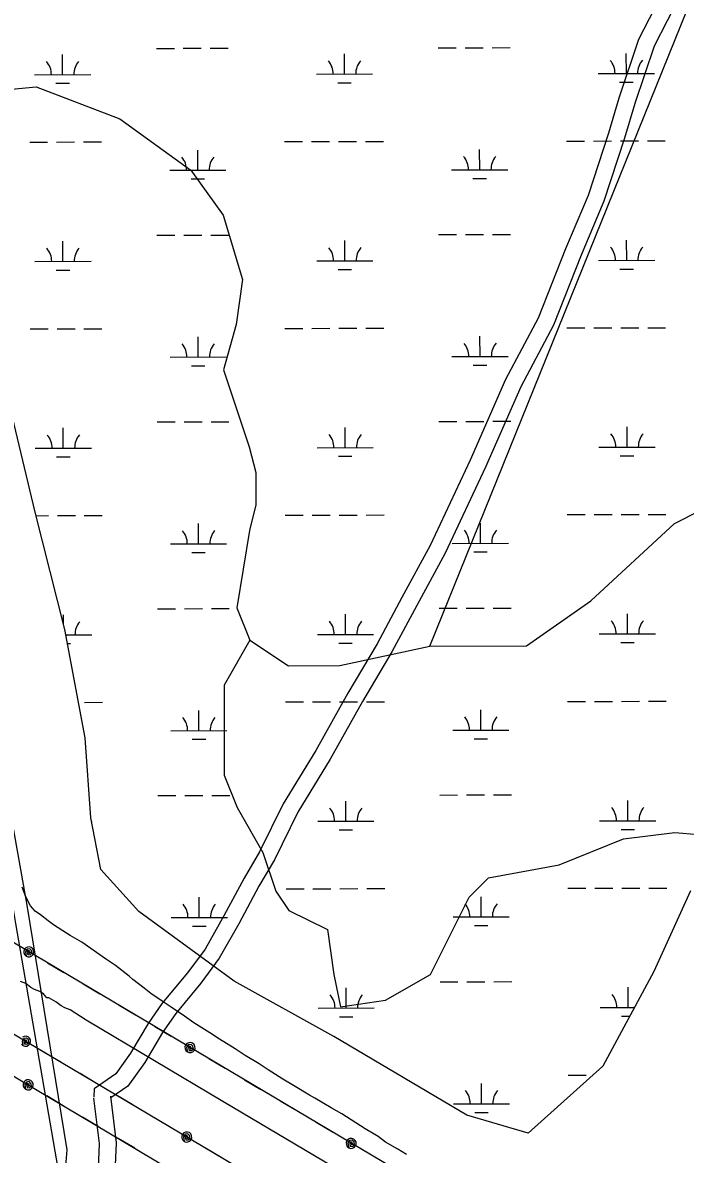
# Model space of a CAD drawing. Extents: x 3329332 to 3367211, y 631066 to 656469.
# Drawn here: x 3362871 to 3364052, y 643678 to 645693 of the extents above; entities that cross this region are included whole.
import ezdxf

# ---------------------------------------------------------------- set-up
doc = ezdxf.new("R2010")
doc.units = 0
for name, color, linetype in [('V-ROAD-CNTR', 7, 'Continuous'), ('V-SITE-VEGE', 7, 'Continuous'), ('V-TOPO-SHOR', 7, 'Continuous'), ('V-UTIL-LINE', 7, 'Continuous'), ('V-WETL-SWMP', 7, 'Continuous')]:
    doc.layers.add(name, color=color, linetype=linetype)

msp = doc.modelspace()

# ---------------------------------------------------------------- linework, layer by layer
at = {"layer": 'V-ROAD-CNTR'}
for points in [[(3364015.4, 645755.6), (3363968.2, 645662.9), (3363932.8, 645558.4), (3363914.7, 645496.5), (3363878.2, 645385.5), (3363838.3, 645290.1), (3363789.2, 645166.9), (3363731.5, 645057.5), (3363668.5, 644913.7), (3363596.8, 644762.2), (3363546.9, 644669.3), (3363502.7, 644587.1), (3363450.5, 644498.9), (3363393.3, 644396.7), (3363335.1, 644301.8), (3363293.2, 644216.5), (3363266, 644169.6), (3363229.9, 644102.4), (3363196.1, 644043.2), (3363165.1, 644000.8), (3363120, 643946.8), (3363095.1, 643910.6), (3363063.5, 643857.6), (3363037.4, 643820.9), (3362998.6, 643794.3), (3362998.3, 643779.7)], [(3364042.3, 645742.3), (3363995.9, 645651.2), (3363961.4, 645549.4), (3363943.3, 645487.6), (3363906.3, 645375), (3363866.1, 645278.8), (3363816.4, 645154.3), (3363758.6, 645044.4), (3363695.8, 644901.2), (3363623.6, 644748.6), (3363573.3, 644655.1), (3363528.8, 644572.4), (3363476.5, 644483.9), (3363419.2, 644381.5), (3363361.4, 644287.3), (3363319.6, 644202.4), (3363292.2, 644155), (3363256.2, 644087.9), (3363221.3, 644026.8), (3363188.7, 643982.3), (3363143.9, 643928.6), (3363120.4, 643894.4), (3363088.7, 643841.2), (3363058.8, 643799.2), (3363028.3, 643778.3), (3363028.3, 643779.1)], [(3363538.7, 640273.6), (3363547.6, 640322.4), (3363547.7, 640359.6), (3363544.6, 640397.8), (3363530.5, 640465.9), (3363511, 640520.5), (3363493.4, 640599.7), (3363380.3, 641255.8), (3363269.5, 641917.1), (3363139.6, 642679.4), (3363064.7, 643124.8), (3363006.8, 643480.1), (3363002.2, 643537.3), (3363003.9, 643592.9), (3363008.3, 643697), (3362998.4, 643777.6)], [(3363568.3, 640268.2), (3363577.6, 640319.7), (3363577.7, 640360.8), (3363574.4, 640402), (3363559.4, 640474), (3363539.9, 640528.8), (3363522.9, 640605.5), (3363409.9, 641260.8), (3363299.1, 641922.1), (3363169.1, 642684.4), (3363094.3, 643129.7), (3363036.6, 643483.7), (3363032.2, 643538), (3363033.9, 643591.8), (3363038.4, 643698.2), (3363028.2, 643781.2)]]:
    msp.add_lwpolyline(points, dxfattribs=at)
at = {"layer": 'V-SITE-VEGE'}
for p, q in [((3362873.7, 644145.8), (3362870.5, 644153.7)), ((3362876.3, 644137.4), (3362873.7, 644145.8)), ((3362879.6, 644132.3), (3362876.3, 644137.4)), ((3362881.7, 644126.6), (3362879.6, 644132.3)), ((3362885.5, 644120.4), (3362881.7, 644126.6)), ((3362893.7, 644110.8), (3362885.5, 644120.4)), ((3362903.1, 644104.4), (3362893.7, 644110.8)), ((3362916.8, 644093.5), (3362903.1, 644104.4)), ((3362926.2, 644086.6), (3362916.8, 644093.5)), ((3362942.7, 644075.7), (3362926.2, 644086.6)), ((3362956, 644067.6), (3362942.7, 644075.7)), ((3362977, 644055.4), (3362956, 644067.6)), ((3363018.8, 644026.1), (3362977, 644055.4)), ((3363037, 644014), (3363018.8, 644026.1)), ((3363061.3, 643995), (3363037, 644014)), ((3363067.8, 643989.3), (3363061.3, 643995)), ((3363087.7, 643973.8), (3363067.8, 643989.3)), ((3363099.8, 643964.1), (3363087.7, 643973.8)), ((3363119.6, 643950.2), (3363099.8, 643964.1)), ((3363135.6, 643939.9), (3363119.6, 643950.2)), ((3363159.3, 643923.7), (3363135.6, 643939.9)), ((3363176.4, 643911.6), (3363159.3, 643923.7)), ((3363204.5, 643894.3), (3363176.4, 643911.6)), ((3363222.2, 643882.8), (3363204.5, 643894.3)), ((3363249.8, 643865.4), (3363222.2, 643882.8)), ((3363267.4, 643853.4), (3363249.8, 643865.4)), ((3363292.8, 643838.9), (3363267.4, 643853.4)), ((3363308.8, 643827.9), (3363292.8, 643838.9)), ((3363334.8, 643811.7), (3363308.8, 643827.9)), ((3363353.5, 643800.2), (3363334.8, 643811.7)), ((3363382.2, 643782.8), (3363353.5, 643800.2)), ((3363391.6, 643777.6), (3363382.2, 643782.8)), ((3363420.9, 643760.3), (3363391.6, 643777.6)), ((3363439.7, 643749.8), (3363420.9, 643760.3)), ((3363481.6, 643723.3), (3363439.7, 643749.8)), ((3363504.3, 643709.4), (3363481.6, 643723.3)), ((3363517.5, 643699.6), (3363504.3, 643709.4)), ((3363539.6, 643686.9), (3363517.5, 643699.6)), ((3363555, 643677.6), (3363539.6, 643686.9))]:
    msp.add_line(p, q, dxfattribs=at)
at = {"layer": 'V-TOPO-SHOR'}
for points in [[(3363596.7, 644582.8), (3364338.5, 646418.5), (3364453, 646464.6), (3364590.7, 646430.5), (3364762.7, 646396.4), (3364888.8, 646373.7), (3364969.1, 646350.9), (3364992.1, 646339.5)], [(3363204.3, 642236.8), (3363097.6, 642853.3), (3363000.4, 643425.3), (3362972, 643594.1), (3362960.2, 643626.9), (3362948.4, 643657.3), (3362950.7, 643685.5), (3362879.5, 644121.5), (3362761, 644782.5), (3362651.9, 645464.7), (3362630.5, 645610), (3362613.8, 645729.6), (3362611.5, 645748.3), (3362623.2, 645767.1), (3362641.9, 645781.2), (3362857.3, 645943.4), (3362873.7, 645964.6), (3362883, 645981), (3362887.7, 645992.7), (3362890, 646004.4), (3362892.3, 646013.8), (3362887.6, 646027.9)], [(3362585.7, 645729.5), (3362628.4, 645450.6), (3362709.1, 644981.7), (3362754.1, 644712.2), (3362858.5, 644088.6), (3362934.3, 643652.6), (3362929.7, 643638.6), (3362910.9, 643631.5), (3362744.5, 643574.9), (3362739.9, 643567.8), (3362744.6, 643560.8), (3362770.4, 643560.9), (3362920.3, 643610.4), (3362932.1, 643610.4), (3362939.1, 643605.7), (3362946.2, 643596.4), (3362967.4, 643523.7), (3363007.7, 643265.9), (3363052.8, 643024.4), (3363100.2, 642729.1), (3363145.3, 642457.2), (3363206.9, 642107.9)], [(3362769.4, 645567.2), (3362895.5, 645578.9), (3363044.6, 645521.8), (3363170.9, 645430.3), (3363228.4, 645350.2), (3363263, 645235.6), (3363251.7, 645155.3), (3363228.9, 645075.1), (3363275, 644937.6), (3363286.6, 644891.7), (3363286.7, 644834.4), (3363275.3, 644788.5), (3363252.6, 644650.9), (3363275.7, 644593.6), (3363344.6, 644547.9), (3363436.3, 644548.1), (3363596.7, 644582.8), (3363768.7, 644583.1), (3363883.2, 644663.6), (3364032, 644801.4), (3364077.8, 644824.4)], [(3363275.7, 644593.6), (3363230, 644513.3), (3363230.3, 644352.8), (3363253.3, 644295.5), (3363299.3, 644215.3), (3363322.4, 644146.6), (3363345.4, 644112.2), (3363414.2, 644078), (3363425.8, 643997.7), (3363437.4, 643940.4), (3363517.7, 643952), (3363597.8, 643998.1), (3363666.3, 644135.8), (3363700.7, 644170.2), (3363826.7, 644193.4), (3363941.3, 644239.5), (3364033, 644251.1), (3364159.1, 644239.9)]]:
    msp.add_lwpolyline(points, dxfattribs=at)
at = {"layer": 'V-UTIL-LINE'}
for points in [[(3365013, 642610.2), (3360980.6, 645004.9), (3358916, 646231.5)], [(3358884.2, 646178), (3361458.5, 644648.6), (3365016.2, 642530.1)], [(3365015.6, 642764.1), (3363995.3, 643377.3), (3362663.2, 644168.2), (3361202.2, 645029)], [(3362882.2, 644038.2), (3362882.4, 644035.3), (3362884.2, 644036.8), (3362883.9, 644039.5), (3362881.2, 644040.8), (3362879.4, 644037.9), (3362880.4, 644033.3), (3362884.7, 644032.9), (3362888.2, 644036.3), (3362887.3, 644040.8), (3362884, 644043.8), (3362879.2, 644043.1), (3362876.2, 644038.5), (3362877.6, 644030.5), (3362880.9, 644029.3), (3362884.4, 644029.5), (3362887.6, 644031), (3362889.9, 644033.6), (3362891.1, 644036.9), (3362890.9, 644040.4), (3362889.4, 644043.6), (3362886.8, 644046), (3362883.4, 644047.1), (3362879.9, 644046.9), (3362876.8, 644045.4), (3362874.4, 644042.8), (3362873.3, 644039.5), (3362873.4, 644036), (3362875, 644032.8), (3362877.6, 644030.5)], [(3362944.9, 644000.9), (3362915.7, 644018.3)], [(3363992.7, 643315.3), (3363986.3, 643322.5), (3363980, 643322.5), (3363967.4, 643329.7), (3363961, 643337), (3363227.6, 643771.7), (3362984.2, 643916.7), (3362955.8, 643934.8), (3362946.3, 643938.4), (3362940, 643942), (3362930.5, 643949.3), (3362917.8, 643956.5), (3362914.7, 643956.5), (3362908.4, 643963.7), (3362902.1, 643967.4), (3362892.6, 643971), (3362886.2, 643974.6), (3362876.8, 643981.9), (3362867.3, 643985.5)], [(3363008.6, 643963.2), (3362979.3, 643980.5)], [(3363072.2, 643925.4), (3363043, 643942.8)], [(3363135.8, 643887.6), (3363106.6, 643905)], [(3362869.2, 643873.7), (3362871.8, 643871.3)], [(3362876.4, 643879.1), (3362876.6, 643876.2), (3362878.4, 643877.7), (3362878.1, 643880.4), (3362875.5, 643881.6), (3362873.6, 643878.8), (3362874.7, 643874.2), (3362878.9, 643873.7), (3362882.4, 643877.1), (3362881.5, 643881.6), (3362878.2, 643884.7), (3362873.5, 643883.9), (3362870.4, 643879.4), (3362871.8, 643871.3), (3362875.1, 643870.2), (3362878.6, 643870.3), (3362881.8, 643871.9), (3362884.1, 643874.5), (3362885.3, 643877.8), (3362885.1, 643881.3), (3362883.6, 643884.5), (3362881, 643886.8), (3362877.7, 643888), (3362874.2, 643887.8), (3362871, 643886.3)], [(3363169.4, 643867.7), (3363169.6, 643864.8), (3363171.4, 643866.3), (3363171.1, 643869), (3363168.4, 643870.2), (3363166.6, 643867.4), (3363167.6, 643862.8), (3363171.9, 643862.4), (3363175.4, 643865.8), (3363174.5, 643870.2), (3363171.2, 643873.3), (3363166.4, 643872.6), (3363163.3, 643868), (3363164.8, 643860), (3363168.1, 643858.8), (3363171.6, 643859), (3363174.7, 643860.5), (3363177.1, 643863.1), (3363178.3, 643866.4), (3363178.1, 643869.9), (3363176.6, 643873.1), (3363174, 643875.4), (3363170.6, 643876.6), (3363167.1, 643876.4), (3363164, 643874.9), (3363161.6, 643872.3), (3363160.4, 643869), (3363160.6, 643865.5), (3363162.2, 643862.3), (3363164.8, 643860)], [(3362939.1, 643841.8), (3362909.9, 643859.2)], [(3363232.1, 643830.4), (3363202.9, 643847.8)], [(3362881.1, 643801.5), (3362881.3, 643798.6), (3362883.1, 643800.1), (3362882.8, 643802.8), (3362880.1, 643804), (3362878.3, 643801.2), (3362879.3, 643796.6), (3362883.6, 643796.2), (3362887.1, 643799.6), (3362886.2, 643804), (3362882.9, 643807.1), (3362878.1, 643806.4), (3362875.1, 643801.8), (3362876.5, 643793.8), (3362879.8, 643792.6), (3362883.3, 643792.8), (3362886.4, 643794.3), (3362888.8, 643796.9), (3362890, 643800.2), (3362889.8, 643803.7), (3362888.3, 643806.9), (3362885.7, 643809.2), (3362882.4, 643810.4), (3362878.9, 643810.2), (3362875.7, 643808.7), (3362873.3, 643806.1), (3362872.2, 643802.8), (3362872.3, 643799.3), (3362873.8, 643796.1), (3362876.5, 643793.8)], [(3363002.8, 643804), (3362973.5, 643821.4)], [(3363295.8, 643792.7), (3363266.5, 643810)], [(3362943.8, 643764.2), (3362914.6, 643781.6)], [(3363066.4, 643766.2), (3363037.2, 643783.6)], [(3363359.4, 643754.9), (3363330.1, 643772.2)], [(3363007.4, 643726.3), (3362978.1, 643743.7)], [(3363130, 643728.4), (3363100.8, 643745.8)], [(3363423, 643717.1), (3363393.8, 643734.5)], [(3363163.6, 643708.5), (3363163.8, 643705.7), (3363165.6, 643707.1), (3363165.3, 643709.8), (3363162.7, 643711.1), (3363160.8, 643708.2), (3363161.8, 643703.6), (3363166.1, 643703.2), (3363169.6, 643706.6), (3363168.7, 643711.1), (3363165.4, 643714.1), (3363160.7, 643713.4), (3363157.6, 643708.8), (3363159, 643700.8), (3363162.3, 643699.6), (3363165.8, 643699.8), (3363169, 643701.3), (3363171.3, 643703.9), (3363172.5, 643707.2), (3363172.3, 643710.7), (3363170.8, 643713.9), (3363168.2, 643716.3), (3363164.9, 643717.4), (3363161.4, 643717.2), (3363158.2, 643715.7), (3363155.8, 643713.1), (3363154.7, 643709.8), (3363154.9, 643706.3), (3363156.4, 643703.1), (3363159, 643700.8)], [(3363070.9, 643688.4), (3363041.7, 643705.8)], [(3363456.6, 643697.2), (3363456.8, 643694.3), (3363458.6, 643695.8), (3363458.3, 643698.5), (3363455.6, 643699.7), (3363453.8, 643696.9), (3363454.8, 643692.3), (3363459.1, 643691.9), (3363462.6, 643695.2), (3363461.7, 643699.7), (3363458.4, 643702.8), (3363453.6, 643702.1), (3363450.5, 643697.5), (3363452, 643689.5), (3363455.3, 643688.3), (3363458.8, 643688.5), (3363461.9, 643690), (3363464.3, 643692.6), (3363465.5, 643695.9), (3363465.3, 643699.4), (3363463.8, 643702.6), (3363461.1, 643704.9), (3363457.8, 643706.1), (3363454.3, 643705.9), (3363451.2, 643704.4), (3363448.8, 643701.8), (3363447.6, 643698.5), (3363447.8, 643695), (3363449.3, 643691.8), (3363452, 643689.5)], [(3363226.3, 643671.3), (3363197.1, 643688.6)]]:
    msp.add_lwpolyline(points, dxfattribs=at)
at = {"layer": 'V-WETL-SWMP'}
for p, q in [((3363109.5, 645647.4), (3363141.5, 645647.4)), ((3363157.5, 645647.5), (3363189.5, 645647.5)), ((3363205.5, 645647.6), (3363237.5, 645647.6)), ((3363611.4, 645648.3), (3363643.4, 645648.4)), ((3363659.4, 645648.4), (3363691.4, 645648.5)), ((3363707.4, 645648.5), (3363739.4, 645648.6)), ((3362942.6, 645600.6), (3362942.5, 645636.6)), ((3363444.5, 645601.6), (3363444.4, 645637.6)), ((3363946.4, 645602.5), (3363946.3, 645638.5)), ((3362892.6, 645600.5), (3362992.6, 645600.7)), ((3362930.6, 645585.2), (3362954.6, 645585.2)), ((3363394.5, 645601.5), (3363494.5, 645601.7)), ((3363432.5, 645586.1), (3363456.5, 645586.2)), ((3363896.4, 645602.4), (3363996.4, 645602.6)), ((3363934.4, 645587.1), (3363958.4, 645587.1)), ((3362883.9, 645480.5), (3362915.9, 645480.5)), ((3362931.9, 645480.5), (3362963.9, 645480.6)), ((3362979.9, 645480.6), (3363011.9, 645480.7)), ((3363183.4, 645430.3), (3363183.3, 645466.3)), ((3363337.9, 645481.3), (3363369.9, 645481.4)), ((3363385.9, 645481.4), (3363417.9, 645481.5)), ((3363433.9, 645481.5), (3363465.9, 645481.5)), ((3363481.9, 645481.6), (3363513.9, 645481.6)), ((3363685.3, 645431.2), (3363685.2, 645467.2)), ((3363839.8, 645482.3), (3363871.8, 645482.3)), ((3363887.8, 645482.3), (3363919.8, 645482.4)), ((3363935.8, 645482.4), (3363967.8, 645482.5)), ((3363983.8, 645482.5), (3364015.8, 645482.6)), ((3363133.4, 645430.2), (3363233.4, 645430.4)), ((3363635.3, 645431.1), (3363735.3, 645431.3)), ((3363171.4, 645414.8), (3363195.4, 645414.9)), ((3363673.3, 645415.8), (3363697.3, 645415.8)), ((3362943.2, 645268), (3362943.1, 645304)), ((3363110.2, 645314.7), (3363142.2, 645314.8)), ((3363158.2, 645314.8), (3363190.2, 645314.9)), ((3363206.2, 645314.9), (3363238.2, 645314.9)), ((3363445.1, 645268.9), (3363445, 645304.9)), ((3363612.1, 645315.7), (3363644.1, 645315.7)), ((3363660.1, 645315.7), (3363692.1, 645315.8)), ((3363708.1, 645315.8), (3363740.1, 645315.9)), ((3363947, 645269.9), (3363946.9, 645305.9)), ((3362893.2, 645267.9), (3362993.2, 645268.1)), ((3363395.1, 645268.8), (3363495.1, 645269)), ((3363897, 645269.8), (3363997, 645269.9)), ((3362931.2, 645252.5), (3362955.2, 645252.5)), ((3363433.1, 645253.5), (3363457.1, 645253.5)), ((3363935, 645254.4), (3363959, 645254.4)), ((3362884.6, 645147.8), (3362916.6, 645147.8)), ((3362932.6, 645147.9), (3362964.6, 645147.9)), ((3362980.6, 645148), (3363012.6, 645148)), ((3363338.5, 645148.6), (3363370.5, 645148.7)), ((3363386.5, 645148.7), (3363418.5, 645148.8)), ((3363434.5, 645148.8), (3363466.5, 645148.9)), ((3363482.5, 645148.9), (3363514.5, 645149)), ((3363840.4, 645149.6), (3363872.4, 645149.6)), ((3363888.4, 645149.7), (3363920.4, 645149.7)), ((3363936.4, 645149.8), (3363968.4, 645149.8)), ((3363984.4, 645149.9), (3364016.4, 645149.9)), ((3363184, 645097.6), (3363183.9, 645133.6)), ((3363685.9, 645098.5), (3363685.8, 645134.5)), ((3363134, 645097.5), (3363234, 645097.7)), ((3363172, 645082.1), (3363196, 645082.2)), ((3363635.9, 645098.5), (3363735.9, 645098.6)), ((3363673.9, 645083.1), (3363697.9, 645083.1)), ((3362893.9, 644821.3), (3362849.8, 645005.4)), ((3363110.8, 644982), (3363142.8, 644982.1)), ((3363158.8, 644982.1), (3363190.8, 644982.2)), ((3363206.8, 644982.2), (3363238.8, 644982.3)), ((3363612.7, 644983), (3363644.7, 644983)), ((3363660.7, 644983.1), (3363692.7, 644983.1)), ((3363708.7, 644983.2), (3363740.7, 644983.2)), ((3362943.8, 644935.3), (3362943.8, 644971.3)), ((3363445.7, 644936.2), (3363445.7, 644972.2)), ((3363947.6, 644937.2), (3363947.6, 644973.2)), ((3362893.8, 644935.2), (3362993.8, 644935.4)), ((3362931.9, 644919.8), (3362955.9, 644919.9)), ((3363395.7, 644936.1), (3363495.7, 644936.3)), ((3363433.8, 644920.8), (3363457.8, 644920.8)), ((3363897.6, 644937.1), (3363997.6, 644937.3)), ((3363935.7, 644921.7), (3363959.7, 644921.8)), ((3362946.7, 644612.1), (3362893.9, 644821.3)), ((3362895.5, 644815.1), (3362917.2, 644815.2)), ((3362933.2, 644815.2), (3362965.2, 644815.3)), ((3362981.2, 644815.3), (3363013.2, 644815.3)), ((3363184.6, 644764.9), (3363184.5, 644800.9)), ((3363339.1, 644816), (3363371.1, 644816)), ((3363387.1, 644816), (3363419.1, 644816.1)), ((3363435.1, 644816.1), (3363467.1, 644816.2)), ((3363483.1, 644816.2), (3363515.1, 644816.3)), ((3363686.5, 644765.9), (3363686.5, 644801.9)), ((3363841, 644816.9), (3363873, 644817)), ((3363889, 644817), (3363921, 644817.1)), ((3363937, 644817.1), (3363969, 644817.1)), ((3363985, 644817.2), (3364017, 644817.2)), ((3363134.6, 644764.8), (3363234.6, 644765)), ((3363636.5, 644765.8), (3363736.5, 644766)), ((3363172.6, 644749.5), (3363196.6, 644749.5)), ((3363674.6, 644750.4), (3363698.6, 644750.5)), ((3362944.4, 644621.2), (3362944.4, 644638.6)), ((3363111.4, 644649.4), (3363143.4, 644649.4)), ((3363159.4, 644649.4), (3363191.4, 644649.5)), ((3363207.4, 644649.5), (3363239.4, 644649.6)), ((3363446.4, 644603.6), (3363446.3, 644639.6)), ((3363613.3, 644650.3), (3363645.3, 644650.4)), ((3363661.3, 644650.4), (3363693.3, 644650.5)), ((3363709.3, 644650.5), (3363741.3, 644650.5)), ((3363948.3, 644604.5), (3363948.2, 644640.5)), ((3362982.5, 644419.5), (3362946.7, 644612.1)), ((3362948.5, 644602.6), (3362994.5, 644602.7)), ((3363396.4, 644603.5), (3363496.4, 644603.7)), ((3363898.3, 644604.4), (3363998.3, 644604.6)), ((3362951.4, 644587.2), (3362956.5, 644587.2)), ((3363434.4, 644588.1), (3363458.4, 644588.1)), ((3363936.3, 644589.1), (3363960.3, 644589.1)), ((3362981.8, 644482.6), (3363013.8, 644482.7)), ((3363339.7, 644483.3), (3363371.7, 644483.3)), ((3363387.7, 644483.4), (3363419.7, 644483.4)), ((3363435.7, 644483.5), (3363467.7, 644483.5)), ((3363483.7, 644483.6), (3363515.7, 644483.6)), ((3363841.6, 644484.2), (3363873.6, 644484.3)), ((3363889.6, 644484.3), (3363921.6, 644484.4)), ((3363937.6, 644484.4), (3363969.6, 644484.5)), ((3363985.6, 644484.5), (3364017.6, 644484.6)), ((3363185.2, 644432.3), (3363185.2, 644468.3)), ((3363687.2, 644433.2), (3363687.1, 644469.2)), ((3362992.6, 644277), (3362982.5, 644419.5)), ((3363135.2, 644432.2), (3363235.2, 644432.3)), ((3363173.3, 644416.8), (3363197.3, 644416.8)), ((3363637.2, 644433.1), (3363737.2, 644433.3)), ((3363675.2, 644417.7), (3363699.2, 644417.8)), ((3363112.1, 644316.7), (3363144.1, 644316.7)), ((3363160.1, 644316.8), (3363192.1, 644316.8)), ((3363208.1, 644316.9), (3363240.1, 644316.9)), ((3363614, 644317.6), (3363646, 644317.7)), ((3363662, 644317.7), (3363694, 644317.8)), ((3363710, 644317.8), (3363742, 644317.9)), ((3363447, 644270.9), (3363446.9, 644306.9)), ((3363948.9, 644271.8), (3363948.8, 644307.8)), ((3363010.4, 644184.9), (3362992.6, 644277)), ((3362993.9, 644270), (3362995.1, 644270)), ((3363397, 644270.8), (3363497, 644271)), ((3363435, 644255.4), (3363459, 644255.5)), ((3363898.9, 644271.7), (3363998.9, 644271.9)), ((3363936.9, 644256.4), (3363960.9, 644256.4)), ((3363078.5, 644110.1), (3363010.4, 644184.9)), ((3363185.9, 644099.6), (3363185.8, 644135.6)), ((3363340.4, 644150.6), (3363372.4, 644150.7)), ((3363388.4, 644150.7), (3363420.4, 644150.8)), ((3363436.4, 644150.8), (3363468.4, 644150.9)), ((3363484.4, 644150.9), (3363516.4, 644150.9)), ((3363687.8, 644100.5), (3363687.7, 644136.5)), ((3363842.3, 644151.6), (3363874.3, 644151.6)), ((3363890.3, 644151.6), (3363922.3, 644151.7)), ((3363938.3, 644151.7), (3363970.3, 644151.8)), ((3363986.3, 644151.8), (3364018.3, 644151.9)), ((3364060.8, 644146.7), (3363995.2, 644003.2)), ((3363247.9, 643986.2), (3363078.5, 644110.1)), ((3363135.9, 644099.5), (3363235.9, 644099.7)), ((3363637.8, 644100.4), (3363737.8, 644100.6)), ((3363173.9, 644084.1), (3363197.9, 644084.2)), ((3363675.8, 644085.1), (3363699.8, 644085.1)), ((3363995.2, 644003.2), (3363904.8, 643834.4)), ((3363425.4, 643887.6), (3363247.9, 643986.2)), ((3363447.6, 643938.2), (3363447.5, 643974.2)), ((3363614.6, 643985), (3363646.6, 643985)), ((3363662.6, 643985), (3363694.6, 643985.1)), ((3363710.6, 643985.1), (3363742.6, 643985.2)), ((3363949.5, 643939.2), (3363949.5, 643975.2)), ((3363397.6, 643938.1), (3363497.6, 643938.3)), ((3363899.5, 643939.1), (3363960.9, 643939.2)), ((3363435.6, 643922.8), (3363459.6, 643922.8)), ((3363937.6, 643923.7), (3363952.7, 643923.7)), ((3363662.2, 643747.6), (3363425.4, 643887.6)), ((3363904.8, 643834.4), (3363771.8, 643715.3)), ((3363842.9, 643818.9), (3363874.9, 643818.9)), ((3363688.4, 643767.9), (3363688.3, 643803.9)), ((3363638.4, 643767.8), (3363738.4, 643767.9)), ((3363676.4, 643752.4), (3363700.4, 643752.4)), ((3363771.8, 643715.3), (3363662.2, 643747.6))]:
    msp.add_line(p, q, dxfattribs=at)
for centre, start, end in [((3363389.2, 645602), 359.3365, 40.8801), ((3363499.7, 645602.2), 139.3365, 180.8801), ((3363891.1, 645602.9), 359.3365, 40.8801), ((3364001.6, 645603.1), 139.3365, 180.8801), ((3362887.3, 645601), 359.3365, 40.8801), ((3362997.8, 645601.2), 139.3365, 180.8801), ((3363128.1, 645430.6), 359.3365, 40.8801), ((3363238.6, 645430.9), 139.3365, 180.8801), ((3363630, 645431.6), 359.3365, 40.8801), ((3363740.5, 645431.8), 139.3365, 180.8801), ((3362887.9, 645268.3), 359.3365, 40.8801), ((3362998.4, 645268.5), 139.3365, 180.8801), ((3363389.9, 645269.3), 359.3365, 40.8801), ((3363500.3, 645269.5), 139.3365, 180.8801), ((3363891.8, 645270.2), 359.3365, 40.8801), ((3364002.2, 645270.4), 139.3365, 180.8801), ((3363128.7, 645098), 359.3365, 40.8801), ((3363239.2, 645098.2), 139.3365, 180.8801), ((3363630.7, 645098.9), 359.3365, 40.8801), ((3363741.1, 645099.1), 139.3365, 180.8801), ((3363390.5, 644936.6), 359.3365, 40.8801), ((3363501, 644936.8), 139.3365, 180.8801), ((3363892.4, 644937.6), 359.3365, 40.8801), ((3364002.9, 644937.8), 139.3365, 180.8801), ((3362888.6, 644935.7), 359.3365, 40.8801), ((3362999.1, 644935.9), 139.3365, 180.8801), ((3363129.4, 644765.3), 359.3365, 40.8801), ((3363239.9, 644765.5), 139.3365, 180.8801), ((3363631.3, 644766.2), 359.3365, 40.8801), ((3363741.8, 644766.5), 139.3365, 180.8801), ((3362999.7, 644603.2), 139.3365, 180.8801), ((3363391.1, 644603.9), 359.3365, 40.8801), ((3363501.6, 644604.1), 139.3365, 180.8801), ((3363893, 644604.9), 359.3365, 40.8801), ((3364003.5, 644605.1), 139.3365, 180.8801), ((3363130, 644432.6), 359.3365, 40.8801), ((3363240.5, 644432.8), 139.3365, 180.8801), ((3363631.9, 644433.6), 359.3365, 40.8801), ((3363742.4, 644433.8), 139.3365, 180.8801), ((3363391.7, 644271.3), 359.3365, 40.8801), ((3363502.2, 644271.5), 139.3365, 180.8801), ((3363893.7, 644272.2), 359.3365, 40.8801), ((3364004.1, 644272.4), 139.3365, 180.8801), ((3363130.6, 644099.9), 359.3365, 40.8801), ((3363241.1, 644100.2), 139.3365, 180.8801), ((3363632.5, 644100.9), 359.3365, 40.8801), ((3363743, 644101.1), 139.3365, 180.8801), ((3363392.4, 643938.6), 359.3365, 40.8801), ((3363502.9, 643938.8), 139.3365, 180.8801), ((3363894.3, 643939.5), 359.3365, 40.8801), ((3363633.2, 643768.2), 359.3365, 40.8801), ((3363743.7, 643768.4), 139.3365, 180.8801)]:
    msp.add_arc(centre, 35.2, start, end, dxfattribs=at)

doc.saveas('drawing.dxf')
